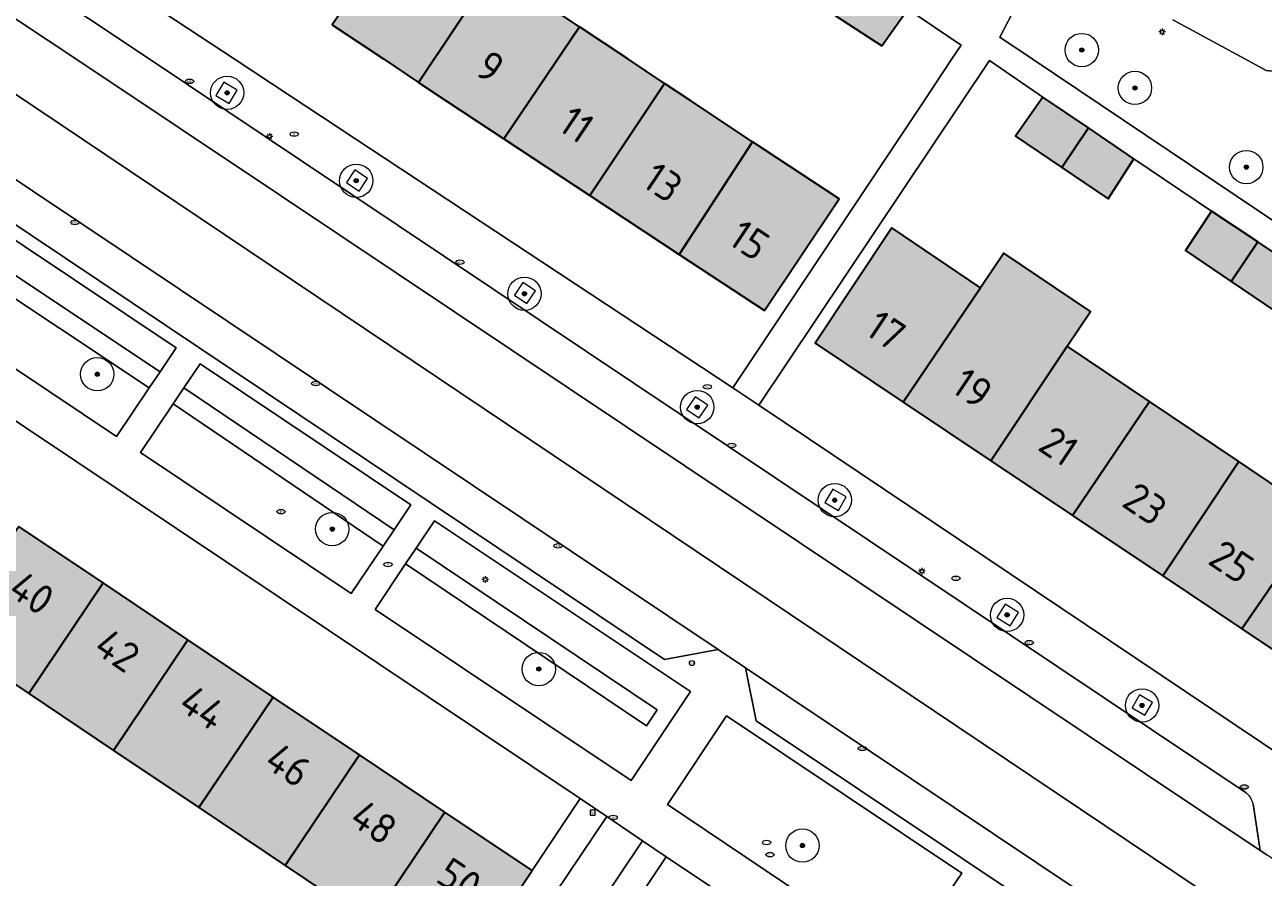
# Model space of a CAD drawing. Header units: metres. Extents: x 125349 to 128236, y 501602 to 503797.
# Tile 362 of 656: x 126726 to 126801, y 502201 to 502252. Entities that reach past the tile are written whole.
import ezdxf
from ezdxf.enums import TextEntityAlignment as Align

# ---------------------------------------------------------------- set-up
doc = ezdxf.new("R2010")
doc.units = ezdxf.units.M
doc.layers.get('0').update_dxf_attribs({"linetype": 'CONTINUOUS'})
for name, color, linetype, lineweight in [('B-WE-GR-BEPLANTING_CULTUUR_HEESTERS-GV', 90, 'CONTINUOUS', 18), ('B-WE-GR-BOOM-S-500', 90, 'CONTINUOUS', 18), ('B-WE-GR-GROENVOORZIENING-GV', 80, 'CONTINUOUS', 18), ('B-WE-IE-MEUBILAIR-S', 7, 'CONTINUOUS', 18), ('B-WE-IE-MEUBILAIR_WEGMEUBILAIR-GV', 7, 'CONTINUOUS', 18), ('B-WE-OG-BEBOUWING-GV', 7, 'CONTINUOUS', 35), ('B-WE-OG-BEBOUWING-T18', 10, 'CONTINUOUS', 18), ('B-WE-OG-TERREIN_BEGROEID-GV', 7, 'CONTINUOUS', 18), ('B-WE-OG-TERREIN_ERF-GV', 7, 'CONTINUOUS', 18), ('B-WE-VH-GESLOTENVERHARDING_ASFALT-GV', 10, 'CONTINUOUS', 18), ('B-WE-VH-OPENVERHARDING-GV', 90, 'CONTINUOUS', 18), ('B-WE-VH-OPENVERHARDING_BETONSTRAATSTEEN-GV', 90, 'CONTINUOUS', 18)]:
    doc.layers.add(name, color=color, linetype=linetype, lineweight=lineweight)
doc.layers.add('B-WE-OG-BEBOUWING-V', color=7, linetype='CONTINUOUS', lineweight=18, true_color=0xcc646e)
doc.styles.add('NLCS-ISO', font='NLCS-ISO.ttf')
doc.styles.add('NLCS-ISO-M1000-T18', font='NLCS-ISO.ttf', dxfattribs={"height": 1.8})

# ---------------------------------------------------------------- blocks, each defined once
blk = doc.blocks.new('SIE-MEUBILAIR_BORD_LOCATIEPAAL-SO')
blk.add_lwpolyline([(-0.75, -0.75), (0.75, -0.75), (0.75, 0.75), (-0.75, 0.75)], close=True)
at = {"style": 'NLCS-ISO'}
blk.add_text('lp', height=0.75, dxfattribs=at).set_placement((0.01, 0.12), align=Align.MIDDLE_CENTER)
blk = doc.blocks.new('SIE-MEUBILAIR_PAAL_LICHTMAST-SO')
for points in [[(-0.62, 0), (-1, 0)], [(-0.71, 0.71), (-0.44, 0.44)], [(0, 1), (0, 0.62)], [(0.44, 0.44), (0.71, 0.71)], [(1, 0), (0.62, 0)], [(-0.71, -0.71), (-0.44, -0.44)], [(0, -0.62), (0, -1)], [(0.44, -0.44), (0.71, -0.71)]]:
    blk.add_lwpolyline(points)
blk.add_circle((0, 0), 0.5)
blk = doc.blocks.new('SIE-MEUBILAIR_PAAL_VERKEERSBORD-SO')
blk.add_circle((0, 0), 0.75)
at = {"style": 'NLCS-ISO'}
blk.add_text('vb', height=0.75, dxfattribs=at).set_placement((0, 0.07), align=Align.MIDDLE_CENTER)
blk = doc.blocks.new('SIE-MEUBILAIR_PUT_RIOOLPUT-SO')
blk.add_ellipse((0, 0), major_axis=(1.25, 0), ratio=0.54)
at = {"style": 'NLCS-ISO'}
blk.add_text('ri', height=0.75, dxfattribs=at).set_placement((-0.04, 0.07), align=Align.MIDDLE_CENTER)
blk = doc.blocks.new('SIE-MEUBILAIR_PUT_KOLK-SO')
blk.add_ellipse((0, 0), major_axis=(1.25, 0), ratio=0.54)
at = {"style": 'NLCS-ISO'}
blk.add_text('klk', height=0.75, dxfattribs=at).set_placement((0.03, 0), align=Align.MIDDLE_CENTER)
blk = doc.blocks.new('SIE-MEUBILAIR_PUT_BRANDKRAAN-SO')
blk.add_ellipse((0, 0), major_axis=(1.25, 0), ratio=0.54)
at = {"style": 'NLCS-ISO'}
blk.add_text('bk', height=0.75, dxfattribs=at).set_placement((0.03, 0), align=Align.MIDDLE_CENTER)
blk = doc.blocks.new('SIE-MEUBILAIR_PUT-SO')
blk.add_ellipse((0, 0), major_axis=(1.25, 0), ratio=0.54)
blk = doc.blocks.new('SIE-MEUBILAIR_PUT_DRAINAGEPUT-SO')
blk.add_ellipse((0, 0), major_axis=(1.25, 0), ratio=0.54)
at = {"style": 'NLCS-ISO'}
blk.add_text('dr', height=0.75, dxfattribs=at).set_placement((0.03, 0), align=Align.MIDDLE_CENTER)
blk = doc.blocks.new('SGR-BOOM_01-SO')
at = {"linetype": 'ByBlock', "lineweight": 18}
h = blk.add_hatch(color=0, dxfattribs=at)
h.dxf.hatch_style = 1
edge = h.paths.add_edge_path()
edge.add_arc((0, 0), 0.25, 0, 360)
at = {"color": 0, "linetype": 'ByBlock', "lineweight": 18}
for radius in [2, 0.25]:
    blk.add_circle((0, 0), radius, dxfattribs=at)

msp = doc.modelspace()

# ---------------------------------------------------------------- hatches: boundary and pattern name
at = {"layer": 'B-WE-OG-BEBOUWING-V'}
for points in [[(126749.346, 502258.77), (126744.763, 502252.05), (126747.831, 502250), (126749.934, 502248.594), (126754.447, 502255.364)], [(126749.934, 502248.594), (126751.6, 502247.481), (126755.046, 502245.211), (126759.588, 502251.931), (126754.447, 502255.364)], [(126779.26, 502252.984), (126776.413, 502254.917), (126774.908, 502252.609), (126777.71, 502250.782)], [(126759.588, 502251.931), (126755.046, 502245.211), (126760.213, 502241.807), (126764.69, 502248.525), (126762.479, 502250)], [(126769.965, 502245.03), (126766.256, 502247.48), (126764.69, 502248.525), (126760.213, 502241.807), (126765.565, 502238.282)], [(126790.098, 502245.862), (126787.368, 502247.715), (126785.719, 502245.363), (126788.495, 502243.488)], [(126790.098, 502245.862), (126788.495, 502243.488), (126791.27, 502241.614), (126792.819, 502244.016)], [(126769.965, 502245.03), (126765.565, 502238.282), (126770.684, 502234.91), (126775.147, 502241.606)], [(126800.247, 502239.026), (126797.47, 502240.868), (126795.921, 502238.516), (126798.647, 502236.666)], [(126783.628, 502236.284), (126778.301, 502239.873), (126773.705, 502232.965), (126778.995, 502229.424)], [(126802.971, 502237.219), (126800.247, 502239.026), (126798.647, 502236.666), (126801.372, 502234.817)], [(126784.25, 502225.906), (126788.825, 502232.783), (126790.21, 502234.864), (126785.028, 502238.356), (126783.628, 502236.284), (126778.995, 502229.424)], [(126784.25, 502225.906), (126789.129, 502222.64), (126793.757, 502229.46), (126788.825, 502232.783)], [(126794.547, 502219.014), (126799.102, 502225.859), (126793.757, 502229.46), (126789.129, 502222.64)], [(126799.29, 502215.839), (126803.938, 502222.601), (126799.102, 502225.859), (126794.547, 502219.014)], [(126809.31, 502218.982), (126803.938, 502222.601), (126799.29, 502215.839), (126804.764, 502212.175)], [(126725.981, 502221.971), (126721.523, 502215.348), (126726.566, 502211.966), (126731.024, 502218.589)], [(126731.652, 502208.555), (126736.111, 502215.178), (126731.024, 502218.589), (126726.566, 502211.966)], [(126731.652, 502208.555), (126736.772, 502205.122), (126741.231, 502211.745), (126736.111, 502215.178)], [(126741.231, 502211.745), (126736.772, 502205.122), (126741.943, 502201.654), (126746.401, 502208.277)], [(126747.057, 502198.225), (126751.516, 502204.847), (126746.401, 502208.277), (126741.943, 502201.654)], [(126747.057, 502198.225), (126752.303, 502194.707), (126756.742, 502201.343), (126751.516, 502204.847)]]:
    msp.add_hatch(color=256, dxfattribs=at).paths.add_polyline_path(points)

# ---------------------------------------------------------------- linework, layer by layer
at = {"layer": 'B-WE-GR-BEPLANTING_CULTUUR_HEESTERS-GV', "flags": 128}
for points in [[(126803.507, 502267.997), (126804.394, 502269.616), (126800.28, 502271.797), (126800.461, 502272.131), (126798.869, 502272.995), (126799.782, 502274.538), (126801.114, 502273.748), (126801.485, 502274.427), (126800.236, 502275.172), (126800.531, 502275.715), (126798.152, 502276.945), (126784.78, 502251.304), (126786.722, 502250), (126816.774, 502229.824), (126829.231, 502248.228), (126830.438, 502250), (126833.652, 502254.634), (126813.35, 502268.049), (126809.444, 502270.63)], [(126808.64, 502262.803), (126808.031, 502256.154), (126821.251, 502255.17), (126820.79, 502250), (126820.078, 502242.017), (126806.901, 502243.059), (126807.366, 502248.649), (126800.74, 502249.315), (126799.475, 502250), (126795.159, 502252.337)]]:
    msp.add_lwpolyline(points, dxfattribs=at)
at = {"layer": 'B-WE-GR-GROENVOORZIENING-GV', "flags": 128}
for points in [[(126734.444, 502231.252), (126723.662, 502238.422), (126723.013, 502237.445), (126733.791, 502230.283)], [(126748.467, 502221.766), (126735.871, 502230.277), (126735.227, 502229.319), (126747.812, 502220.793)], [(126749.156, 502219.731), (126763.601, 502210.022), (126764.244, 502210.98), (126749.791, 502220.679)], [(126747.184, 502183.646), (126747.549, 502184.189), (126747.657, 502184.116), (126754.36, 502194.054), (126754.208, 502194.16), (126761.231, 502204.59), (126759.63, 502205.661), (126756.742, 502201.343), (126752.303, 502194.707), (126745.611, 502184.703)], [(126750.857, 502181.337), (126757.529, 502191.327), (126761.975, 502197.984), (126764.775, 502202.177), (126763.36, 502203.124), (126749.414, 502182.307)]]:
    msp.add_lwpolyline(points, close=True, dxfattribs=at)
at = {"layer": 'B-WE-IE-MEUBILAIR_WEGMEUBILAIR-GV', "flags": 128}
for points in [[(126738.27, 502248.612), (126737.778, 502247.81), (126738.58, 502247.318), (126739.072, 502248.12)], [(126746.123, 502243.343), (126745.614, 502242.589), (126746.368, 502242.08), (126746.877, 502242.834)], [(126755.68, 502235.841), (126756.438, 502235.34), (126756.939, 502236.098), (126756.181, 502236.599)], [(126767.277, 502229.241), (126766.517, 502229.754), (126766.004, 502228.994), (126766.764, 502228.481)], [(126774.295, 502223.404), (126775.105, 502222.934), (126775.575, 502223.744), (126774.765, 502224.214)], [(126784.596, 502216.511), (126785.402, 502216.014), (126785.899, 502216.82), (126785.093, 502217.317)], [(126793.479, 502210.659), (126793.929, 502211.43), (126793.158, 502211.88), (126792.708, 502211.109)]]:
    msp.add_lwpolyline(points, close=True, dxfattribs=at)
at = {"layer": 'B-WE-OG-BEBOUWING-GV', "flags": 128}
for points in [[(126749.346, 502258.77), (126744.763, 502252.05), (126747.831, 502250), (126749.934, 502248.594), (126754.447, 502255.364)], [(126749.934, 502248.594), (126751.6, 502247.481), (126755.046, 502245.211), (126759.588, 502251.931), (126754.447, 502255.364)], [(126779.26, 502252.984), (126776.413, 502254.917), (126774.908, 502252.609), (126777.71, 502250.782)], [(126759.588, 502251.931), (126755.046, 502245.211), (126760.213, 502241.807), (126764.69, 502248.525), (126762.479, 502250)], [(126769.965, 502245.03), (126766.256, 502247.48), (126764.69, 502248.525), (126760.213, 502241.807), (126765.565, 502238.282)], [(126790.098, 502245.862), (126787.368, 502247.715), (126785.719, 502245.363), (126788.495, 502243.488)], [(126790.098, 502245.862), (126788.495, 502243.488), (126791.27, 502241.614), (126792.819, 502244.016)], [(126769.965, 502245.03), (126765.565, 502238.282), (126770.684, 502234.91), (126775.147, 502241.606)], [(126800.247, 502239.026), (126797.47, 502240.868), (126795.921, 502238.516), (126798.647, 502236.666)], [(126783.628, 502236.284), (126778.301, 502239.873), (126773.705, 502232.965), (126778.995, 502229.424)], [(126802.971, 502237.219), (126800.247, 502239.026), (126798.647, 502236.666), (126801.372, 502234.817)], [(126784.25, 502225.906), (126788.825, 502232.783), (126790.21, 502234.864), (126785.028, 502238.356), (126783.628, 502236.284), (126778.995, 502229.424)], [(126784.25, 502225.906), (126789.129, 502222.64), (126793.757, 502229.46), (126788.825, 502232.783)], [(126794.547, 502219.014), (126799.102, 502225.859), (126793.757, 502229.46), (126789.129, 502222.64)], [(126799.29, 502215.839), (126803.938, 502222.601), (126799.102, 502225.859), (126794.547, 502219.014)], [(126809.31, 502218.982), (126803.938, 502222.601), (126799.29, 502215.839), (126804.764, 502212.175)], [(126725.981, 502221.971), (126721.523, 502215.348), (126726.566, 502211.966), (126731.024, 502218.589)], [(126731.652, 502208.555), (126736.111, 502215.178), (126731.024, 502218.589), (126726.566, 502211.966)], [(126731.652, 502208.555), (126736.772, 502205.122), (126741.231, 502211.745), (126736.111, 502215.178)], [(126741.231, 502211.745), (126736.772, 502205.122), (126741.943, 502201.654), (126746.401, 502208.277)], [(126747.057, 502198.225), (126751.516, 502204.847), (126746.401, 502208.277), (126741.943, 502201.654)], [(126747.057, 502198.225), (126752.303, 502194.707), (126756.742, 502201.343), (126751.516, 502204.847)]]:
    msp.add_lwpolyline(points, close=True, dxfattribs=at)
at = {"layer": 'B-WE-OG-TERREIN_BEGROEID-GV', "flags": 128}
for points in [[(126733.791, 502230.283), (126723.013, 502237.445), (126723.662, 502238.422), (126734.444, 502231.252), (126735.41, 502232.685), (126723.258, 502240.793), (126719.702, 502235.473), (126731.828, 502227.373)], [(126735.871, 502230.277), (126748.467, 502221.766), (126749.478, 502223.269), (126736.847, 502231.727)], [(126747.812, 502220.793), (126735.227, 502229.319), (126733.265, 502226.403), (126745.902, 502217.954)], [(126749.156, 502219.731), (126747.331, 502217.003), (126762.673, 502206.745), (126766.234, 502212.075), (126750.889, 502222.321), (126749.791, 502220.679), (126764.244, 502210.98), (126763.601, 502210.022)], [(126764.853, 502205.303), (126778.895, 502195.886), (126782.498, 502201.193), (126768.405, 502210.619)]]:
    msp.add_lwpolyline(points, close=True, dxfattribs=at)
at = {"layer": 'B-WE-OG-TERREIN_ERF-GV', "flags": 128}
for points in [[(126833.652, 502254.634), (126830.438, 502250), (126829.231, 502248.228), (126816.774, 502229.824), (126786.722, 502250), (126784.78, 502251.304), (126798.152, 502276.945)], [(126726.287, 502258.291), (126738.88, 502250), (126742.247, 502247.782), (126768.775, 502230.294), (126780.212, 502247.429), (126781.911, 502250), (126782.462, 502250.832), (126779.26, 502252.984), (126777.71, 502250.782), (126774.908, 502252.609)], [(126754.447, 502255.364), (126759.588, 502251.931), (126762.479, 502250), (126764.69, 502248.525), (126766.256, 502247.48), (126769.965, 502245.03), (126775.147, 502241.606), (126770.684, 502234.91), (126765.565, 502238.282), (126760.213, 502241.807), (126755.046, 502245.211), (126751.6, 502247.481), (126749.934, 502248.594), (126747.831, 502250), (126744.763, 502252.05)], [(126779.26, 502252.984), (126782.462, 502250.832), (126781.911, 502250), (126780.212, 502247.429), (126768.775, 502230.294), (126770.326, 502229.245), (126784.167, 502249.914), (126787.368, 502247.715), (126790.098, 502245.862), (126792.819, 502244.016), (126797.47, 502240.868), (126800.247, 502239.026), (126802.971, 502237.219)], [(126801.372, 502234.817), (126798.647, 502236.666), (126795.921, 502238.516), (126797.47, 502240.868), (126792.819, 502244.016), (126791.27, 502241.614), (126788.495, 502243.488), (126785.719, 502245.363), (126787.368, 502247.715), (126784.167, 502249.914), (126770.326, 502229.245), (126801.983, 502208.004)], [(126804.764, 502212.175), (126799.29, 502215.839), (126794.547, 502219.014), (126789.129, 502222.64), (126784.25, 502225.906), (126778.995, 502229.424), (126773.705, 502232.965), (126778.301, 502239.873), (126783.628, 502236.284), (126785.028, 502238.356), (126790.21, 502234.864), (126788.825, 502232.783), (126793.757, 502229.46), (126799.102, 502225.859), (126803.938, 502222.601)], [(126725.981, 502221.971), (126731.024, 502218.589), (126736.111, 502215.178), (126741.231, 502211.745), (126746.401, 502208.277), (126751.516, 502204.847), (126756.742, 502201.343), (126759.63, 502205.661), (126717.296, 502233.969)], [(126703.337, 502213.109), (126745.611, 502184.703), (126752.303, 502194.707), (126747.057, 502198.225), (126741.943, 502201.654), (126736.772, 502205.122), (126731.652, 502208.555), (126726.566, 502211.966), (126721.523, 502215.348)], [(126809.478, 502172.276), (126764.775, 502202.177), (126761.975, 502197.984)]]:
    msp.add_lwpolyline(points, dxfattribs=at)
at = {"layer": 'B-WE-VH-GESLOTENVERHARDING_ASFALT-GV', "flags": 128}
for points in [[(126699.02, 502276.686), (126693.723, 502268.853), (126720.479, 502251.365), (126724.117, 502248.987), (126776.493, 502213.838), (126821.713, 502183.491), (126826.878, 502180.034)], [(126826.878, 502180.034), (126821.713, 502183.491), (126776.493, 502213.838), (126724.117, 502248.987), (126720.479, 502251.365), (126693.723, 502268.853), (126692.295, 502266.74), (126694.767, 502265.083), (126694.068, 502263.962), (126694.858, 502263.43), (126705.854, 502256.063), (126714.939, 502250), (126729.753, 502240.113), (126767.889, 502214.604), (126769.544, 502213.497), (126814.498, 502183.406), (126817.584, 502181.351)], [(126816.632, 502191.655), (126800.786, 502202.288), (126800.396, 502202.549), (126741.73, 502241.772), (126729.389, 502250), (126722.568, 502254.547), (126718.946, 502256.959), (126705.753, 502265.769)]]:
    msp.add_lwpolyline(points, dxfattribs=at)
at = {"layer": 'B-WE-VH-OPENVERHARDING-GV', "flags": 128}
for points in [[(126827.343, 502191.208), (126823.687, 502193.56), (126803.533, 502207.004), (126801.983, 502208.004), (126770.326, 502229.245), (126768.775, 502230.294), (126742.247, 502247.782), (126738.88, 502250), (126726.287, 502258.291), (126724.837, 502259.192), (126703.344, 502273.614), (126699.02, 502276.686)], [(126726.525, 502254.864), (126733.791, 502250), (126743.033, 502243.811)], [(126733.791, 502250), (126726.525, 502254.864)], [(126722.568, 502254.547), (126729.389, 502250), (126741.73, 502241.772), (126800.396, 502202.549)], [(126799.558, 502206.007), (126743.033, 502243.811), (126733.791, 502250)], [(126743.033, 502243.811), (126799.558, 502206.007)], [(126817.584, 502181.351), (126814.498, 502183.406), (126811.445, 502182.739), (126788.749, 502197.919), (126770.184, 502210.321), (126769.544, 502213.497), (126767.889, 502214.604), (126764.682, 502214), (126722.754, 502242.067)], [(126717.296, 502233.969), (126759.63, 502205.661), (126761.231, 502204.59), (126763.36, 502203.124), (126764.775, 502202.177), (126809.478, 502172.276), (126810.884, 502171.313)], [(126799.964, 502205.344), (126800.396, 502202.549), (126800.786, 502202.288)], [(126800.396, 502202.549), (126799.964, 502205.344)], [(126750.078, 502179.855), (126750.145, 502179.956), (126750.994, 502181.245), (126750.857, 502181.337), (126749.414, 502182.307), (126763.36, 502203.124), (126761.231, 502204.59), (126754.208, 502194.16), (126754.36, 502194.054), (126747.657, 502184.116), (126747.549, 502184.189), (126747.184, 502183.646), (126746.673, 502182.886), (126733.093, 502162.683), (126732.986, 502162.544), (126733.1, 502162.524), (126739.171, 502159.471)]]:
    msp.add_lwpolyline(points, dxfattribs=at)
for points in [[(126695.5, 502260.243), (126710.859, 502250), (126722.754, 502242.067), (126764.682, 502214), (126767.889, 502214.604), (126729.753, 502240.113), (126714.939, 502250), (126705.854, 502256.063), (126694.858, 502263.43)], [(126734.444, 502231.252), (126733.791, 502230.283), (126731.828, 502227.373), (126719.702, 502235.473), (126723.258, 502240.793), (126735.41, 502232.685)], [(126748.467, 502221.766), (126747.812, 502220.793), (126745.902, 502217.954), (126733.265, 502226.403), (126735.227, 502229.319), (126735.871, 502230.277), (126736.847, 502231.727), (126749.478, 502223.269)], [(126749.156, 502219.731), (126749.791, 502220.679), (126750.889, 502222.321), (126766.234, 502212.075), (126762.673, 502206.745), (126747.331, 502217.003)], [(126769.544, 502213.497), (126770.184, 502210.321), (126788.749, 502197.919), (126811.445, 502182.739), (126814.498, 502183.406)], [(126764.853, 502205.303), (126768.405, 502210.619), (126782.498, 502201.193), (126778.895, 502195.886)]]:
    msp.add_lwpolyline(points, close=True, dxfattribs=at)
at = {"layer": 'B-WE-VH-OPENVERHARDING-GV'}
msp.add_lwpolyline([(126799.558, 502206.007, -0.129939), (126799.964, 502205.344)], format="xyb", dxfattribs=at)
at = {"layer": 'B-WE-VH-OPENVERHARDING_BETONSTRAATSTEEN-GV', "flags": 128}
msp.add_lwpolyline([(126795.159, 502252.337), (126799.475, 502250), (126800.74, 502249.315), (126807.366, 502248.649), (126807.485, 502250), (126808.003, 502255.851), (126808.031, 502256.154)], dxfattribs=at)

# ---------------------------------------------------------------- block references
at = {"layer": 'B-WE-GR-BOOM-S-500', "xscale": 0.5, "yscale": 0.5, "zscale": 0.5}
for p in [(126789.694, 502250.533), (126738.464, 502247.968), (126792.883, 502248.261), (126799.558, 502243.514), (126746.2, 502242.698), (126756.286, 502235.924), (126730.677, 502231.1), (126766.643, 502229.129), (126774.884, 502223.552), (126744.766, 502221.815), (126785.217, 502216.676), (126757.145, 502213.429), (126793.309, 502211.247), (126772.949, 502202.847)]:
    msp.add_blockref('SGR-BOOM_01-SO', p, dxfattribs=at)
at = {"layer": 'B-WE-IE-MEUBILAIR-S', "xscale": 0.2, "yscale": 0.2, "zscale": 0.2}
for name, p in [('SIE-MEUBILAIR_PAAL_LICHTMAST-SO', (126794.507, 502251.619)), ('SIE-MEUBILAIR_PUT_KOLK-SO', (126736.207, 502248.657)), ('SIE-MEUBILAIR_PAAL_LICHTMAST-SO', (126741.001, 502245.353)), ('SIE-MEUBILAIR_PUT_RIOOLPUT-SO', (126742.487, 502245.495)), ('SIE-MEUBILAIR_PUT_KOLK-SO', (126729.336, 502240.191)), ('SIE-MEUBILAIR_PUT_KOLK-SO', (126752.416, 502237.813)), ('SIE-MEUBILAIR_PUT_KOLK-SO', (126743.776, 502230.542)), ('SIE-MEUBILAIR_PUT_BRANDKRAAN-SO', (126767.255, 502230.34)), ('SIE-MEUBILAIR_PUT_KOLK-SO', (126768.707, 502226.832)), ('SIE-MEUBILAIR_PUT_DRAINAGEPUT-SO', (126741.691, 502222.862)), ('SIE-MEUBILAIR_PUT_KOLK-SO', (126758.299, 502220.815)), ('SIE-MEUBILAIR_PUT_RIOOLPUT-SO', (126748.107, 502219.695)), ('SIE-MEUBILAIR_PAAL_LICHTMAST-SO', (126780.115, 502219.294)), ('SIE-MEUBILAIR_PAAL_LICHTMAST-SO', (126753.936, 502218.796)), ('SIE-MEUBILAIR_PUT_RIOOLPUT-SO', (126782.148, 502218.865)), ('SIE-MEUBILAIR_PUT_KOLK-SO', (126786.545, 502215.005)), ('SIE-MEUBILAIR_PAAL_VERKEERSBORD-SO', (126766.327, 502213.785)), ('SIE-MEUBILAIR_PUT_KOLK-SO', (126776.542, 502208.664)), ('SIE-MEUBILAIR_PUT_KOLK-SO', (126799.438, 502206.36)), ('SIE-MEUBILAIR_BORD_LOCATIEPAAL-SO', (126760.384, 502204.812)), ('SIE-MEUBILAIR_PUT_BRANDKRAAN-SO', (126761.603, 502204.531)), ('SIE-MEUBILAIR_PUT-SO', (126770.801, 502203.034)), ('SIE-MEUBILAIR_PUT_RIOOLPUT-SO', (126771.003, 502202.305))]:
    msp.add_blockref(name, p, dxfattribs=at)

# ---------------------------------------------------------------- texts
at = {"layer": 'B-WE-OG-BEBOUWING-T18', "style": 'NLCS-ISO-M1000-T18'}
for s, p in [('9', (126754.235, 502249.531)), ('11', (126759.412, 502246.066)), ('13', (126764.588, 502242.601)), ('15', (126769.765, 502239.136)), ('17', (126777.962, 502233.726)), ('19', (126783.139, 502230.261)), ('21', (126788.315, 502226.796)), ('23', (126793.492, 502223.331)), ('25', (126798.668, 502219.866)), ('40', (126726.757, 502217.988)), ('42', (126731.884, 502214.552)), ('44', (126737.01, 502211.117)), ('46', (126742.137, 502207.681)), ('48', (126747.263, 502204.245)), ('50', (126752.39, 502200.809))]:
    msp.add_text(s, height=1.8, rotation=326.2, dxfattribs=at).set_placement(p, align=Align.MIDDLE)

doc.saveas('drawing.dxf')
